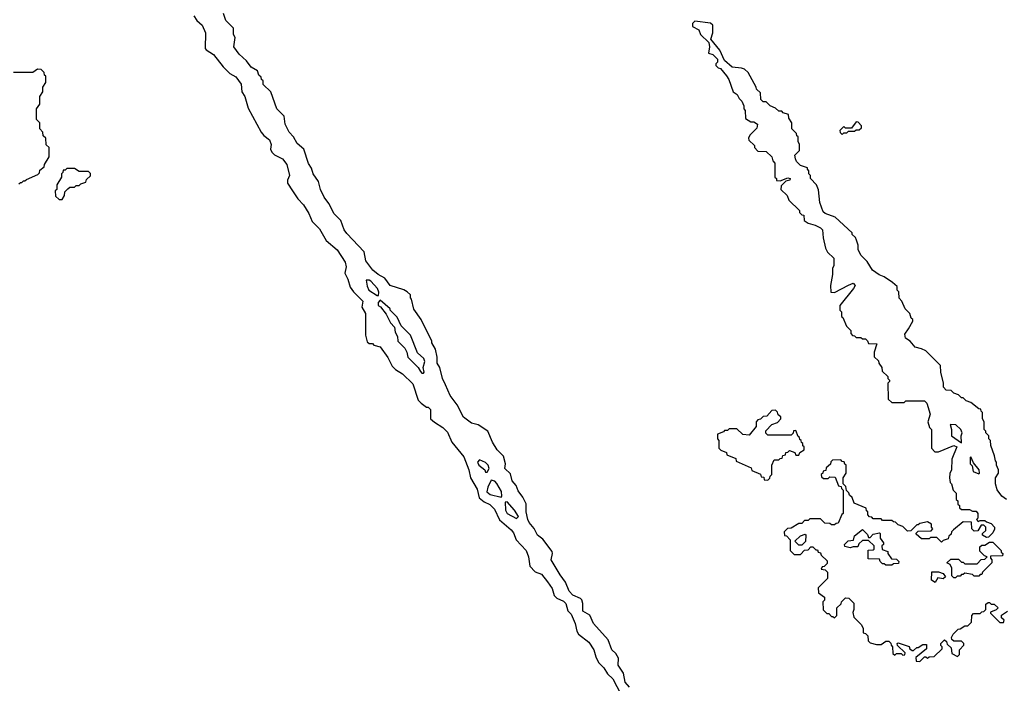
# Model space of a CAD drawing. Extents: x 2889633 to 3052318, y 540750 to 918690.
# Tile 327 of 656: x 2925711 to 2932060, y 764539 to 768820. Entities that reach past the tile are written whole.
import ezdxf

# ---------------------------------------------------------------- set-up
doc = ezdxf.new("R2010")
doc.units = 0

msp = doc.modelspace()

# ---------------------------------------------------------------- linework, layer by layer
at = {"layer": '0CON02XD'}
for points in [[(2926833.9, 768843.9), (2926852.5, 768815), (2926886.7, 768785), (2926910, 768735), (2926907.5, 768635), (2926912.5, 768625), (2926960, 768595), (2927022.5, 768515), (2927065, 768472.5), (2927105, 768451.2), (2927138.8, 768405), (2927143.6, 768353.6), (2927162.5, 768325), (2927185, 768250), (2927267.5, 768095), (2927285, 768072.5), (2927322.5, 768045), (2927332.5, 768015), (2927327.5, 767985), (2927337.5, 767965), (2927355, 767947.5), (2927405, 767922.5), (2927433.8, 767885), (2927450, 767815), (2927437.5, 767785), (2927437.5, 767765), (2927470, 767715), (2927503.6, 767663.6), (2927540, 767625), (2927575, 767570), (2927597, 767517), (2927645, 767470), (2927687.5, 767395), (2927757.5, 767335), (2927810, 767255), (2927816.7, 767225), (2927807.5, 767185), (2927827.5, 767145), (2927842.5, 767095), (2927863.6, 767063.6), (2927922.5, 767005), (2927917.5, 766965), (2927940, 766925), (2927940, 766785), (2927951.7, 766741.7), (2927965, 766730), (2927985, 766730), (2927995, 766720), (2928035, 766710), (2928085, 766640), (2928113.6, 766583.6), (2928135, 766562.5), (2928180, 766535), (2928245, 766470), (2928280, 766365), (2928300, 766345), (2928335, 766320), (2928345, 766320), (2928360, 766305), (2928360, 766245), (2928385, 766222.5), (2928439.3, 766189.3), (2928469.3, 766159.3), (2928497.5, 766095), (2928575, 766000), (2928606.7, 765915), (2928617.5, 765865), (2928661.7, 765791.7), (2928673.3, 765735), (2928705, 765710), (2928743, 765693), (2928773, 765663), (2928805, 765592.5), (2928879.3, 765529.3), (2928895, 765510), (2928912.5, 765465), (2928977.5, 765395), (2928992.5, 765355), (2929000, 765295), (2929035, 765257.5), (2929075, 765242.5), (2929114, 765194), (2929145, 765150), (2929157.5, 765105), (2929175, 765087.5), (2929218.3, 765068.3), (2929233.6, 765053.6), (2929246.4, 765006.4), (2929267.5, 764985), (2929293.3, 764925), (2929303.3, 764875), (2929313.3, 764855), (2929380, 764805), (2929413.9, 764753.9), (2929425, 764710), (2929443.9, 764673.9), (2929478.3, 764638.3), (2929500.5, 764600.5), (2929535, 764567.5), (2929587.7, 764467.7)], [(2929644.1, 764514.1), (2929616, 764545), (2929603.9, 764603.9), (2929570, 764655), (2929571.7, 764701.7), (2929555, 764730), (2929530, 764755), (2929505, 764820), (2929410, 764925), (2929388.3, 764978.3), (2929342.5, 765005), (2929343, 765053), (2929336.1, 765076.1), (2929326.1, 765086.1), (2929277, 765107), (2929255, 765132.5), (2929231.2, 765191.2), (2929195, 765237.5), (2929137.5, 765335), (2929147.5, 765375), (2929145, 765390), (2929085, 765467.5), (2929050, 765495), (2929027.3, 765537.3), (2928996.7, 765575), (2928986.7, 765595), (2928976.7, 765645), (2928976.4, 765696.4), (2928955, 765740), (2928925, 765780), (2928912.5, 765815), (2928887.5, 765845), (2928875, 765890), (2928840, 765925), (2928842.5, 765955), (2928830, 766005), (2928790, 766045), (2928760, 766095), (2928730, 766165), (2928666.7, 766206.7), (2928625, 766217.5), (2928573.3, 766255), (2928532.5, 766335), (2928486.7, 766395), (2928456.7, 766465), (2928437.5, 766505), (2928420, 766575), (2928403.6, 766603.6), (2928403, 766643), (2928392.5, 766695), (2928367.5, 766735), (2928367.5, 766745), (2928300, 766885), (2928253, 766953), (2928237, 767017), (2928230, 767025), (2928230, 767045), (2928210, 767065), (2928187, 767077), (2928100, 767105), (2928065, 767152.5), (2928022.5, 767175), (2927987.5, 767205), (2927943.3, 767265), (2927933, 767323), (2927819.5, 767439.5), (2927803.8, 767465), (2927781.2, 767525), (2927737.7, 767567.7), (2927703.3, 767635), (2927673.3, 767675), (2927650, 767725), (2927636.7, 767775), (2927602.5, 767825), (2927591.7, 767861.7), (2927573, 767893), (2927542.5, 767985), (2927500.7, 768020.7), (2927477.5, 768065), (2927447.5, 768095), (2927422.5, 768145), (2927417, 768197), (2927370, 768245), (2927330, 768355), (2927281.7, 768401.7), (2927280, 768425), (2927270, 768435), (2927268.3, 768448.3), (2927253, 768463), (2927245, 768490), (2927203.6, 768513.6), (2927172.5, 768555), (2927127, 768597), (2927092.5, 768645), (2927100, 768705), (2927090, 768725), (2927090, 768765), (2927040, 768815), (2927025, 768860)], [(2931997, 766007), (2931973, 766073), (2931970, 766105), (2931960, 766115), (2931960, 766135), (2931940, 766155), (2931940, 766165), (2931930, 766175), (2931930, 766225), (2931920, 766245), (2931920, 766285), (2931910, 766295), (2931908.3, 766308.3), (2931895, 766310), (2931845, 766350), (2931815, 766360), (2931795, 766380), (2931785, 766380), (2931765, 766400), (2931735, 766410), (2931717, 766427), (2931685, 766430), (2931668.3, 766448.3), (2931667.5, 766475), (2931650, 766545), (2931648.3, 766588.3), (2931553, 766683), (2931525, 766697.5), (2931485, 766707.5), (2931452.5, 766745), (2931422.5, 766765), (2931418.3, 766791.7), (2931442.5, 766825), (2931470, 766875), (2931470, 766885), (2931460, 766895), (2931450, 766925), (2931420, 766955), (2931400, 767005), (2931383, 767023), (2931380, 767065), (2931370, 767075), (2931368.3, 767098.3), (2931340, 767125), (2931285, 767160), (2931253, 767173), (2931210, 767205), (2931175, 767260), (2931135, 767300), (2931118.3, 767338.3), (2931117.5, 767365), (2931107, 767397), (2931100, 767415), (2931080, 767435), (2931080, 767445), (2930970, 767545), (2930905, 767570), (2930891.2, 767581.2), (2930870.7, 767640.7), (2930861.7, 767721.7), (2930850, 767755), (2930810, 767795), (2930810, 767815), (2930800, 767825), (2930800, 767845), (2930790, 767855), (2930790, 767865), (2930745, 767880), (2930720, 767905), (2930713, 767923), (2930710, 767945), (2930740, 767975), (2930740, 768015), (2930730, 768035), (2930730, 768065), (2930721.7, 768071.7), (2930720, 768085), (2930690, 768115), (2930690, 768155), (2930670, 768185), (2930668.3, 768208.3), (2930635, 768220), (2930625, 768230), (2930605, 768230), (2930585, 768250), (2930550, 768265), (2930525, 768290), (2930505, 768290), (2930490, 768305), (2930487, 768347), (2930461.7, 768371.7), (2930460, 768385), (2930408.3, 768478.3), (2930385, 768500), (2930365, 768507.5), (2930305, 768513.3), (2930256.4, 768556.4), (2930225, 768622.5), (2930167.5, 768695), (2930180, 768735), (2930180, 768785), (2930165, 768797.5), (2930065, 768810), (2930050, 768795), (2930050, 768775), (2930090, 768755), (2930100, 768725), (2930153.6, 768673.6), (2930160, 768645), (2930152.5, 768605), (2930180, 768595), (2930210, 768565), (2930210, 768545), (2930200, 768535), (2930200, 768525), (2930215, 768510), (2930230, 768505), (2930268.3, 768458.3), (2930283.3, 768435), (2930312.5, 768355), (2930336.4, 768336.4), (2930350.7, 768310.7), (2930367.5, 768295), (2930380, 768265), (2930380, 768245), (2930390, 768235), (2930391.7, 768181.7), (2930425, 768160), (2930445, 768160), (2930467.5, 768145), (2930465, 768120), (2930420, 768075), (2930410, 768055), (2930411.7, 768041.7), (2930448.3, 768008.3), (2930450, 767995), (2930471.7, 767971.7), (2930525, 767970), (2930560, 767935), (2930568.3, 767908.3), (2930580, 767895), (2930580, 767805), (2930590, 767795), (2930591.7, 767781.7), (2930615, 767780), (2930665, 767800), (2930680, 767795), (2930676.4, 767783.6), (2930651.7, 767778.3), (2930621.7, 767748.3), (2930620, 767725), (2930660, 767685), (2930670, 767655), (2930738.3, 767588.3), (2930740, 767575), (2930755, 767560), (2930768.3, 767558.3), (2930770, 767525), (2930795, 767507.5), (2930840, 767495), (2930875, 767477.5), (2930887.5, 767465), (2930891.7, 767411.7), (2930906.7, 767345), (2930920.7, 767320.7), (2930961.7, 767281.7), (2930960, 767235), (2930952.5, 767215), (2930952.5, 767175), (2930940, 767105), (2930941.7, 767061.7), (2930965, 767060), (2931055, 767107.5), (2931085, 767120), (2931097.5, 767105), (2931087.5, 767085), (2931000, 766975), (2931000, 766945), (2931010, 766935), (2931010, 766905), (2931018.3, 766898.3), (2931041.7, 766841.7), (2931070, 766815), (2931070, 766795), (2931081.7, 766781.7), (2931095, 766780), (2931105, 766770), (2931135, 766770), (2931145, 766760), (2931165, 766760), (2931178.3, 766748.3), (2931185, 766730), (2931238.3, 766728.3), (2931220, 766675), (2931220, 766645), (2931248.3, 766618.3), (2931250, 766605), (2931270, 766575), (2931271.7, 766551.7), (2931308.3, 766518.3), (2931310, 766505), (2931320, 766495), (2931320, 766485), (2931310, 766475), (2931311.7, 766371.7), (2931335, 766350), (2931415, 766350), (2931425, 766360), (2931545, 766360), (2931560, 766345), (2931582.5, 766275), (2931567.5, 766225), (2931578.3, 766188.3), (2931590, 766175), (2931590, 766055), (2931613, 766033), (2931635, 766032.5), (2931735, 766073.8), (2931753.3, 766065), (2931722.5, 765985), (2931720, 765915), (2931708.3, 765891.7), (2931707.5, 765865), (2931710, 765835), (2931720, 765825), (2931730, 765785), (2931750, 765765), (2931750, 765725), (2931760, 765715), (2931760, 765695), (2931770, 765685), (2931771.7, 765671.7), (2931785, 765660), (2931835, 765660), (2931855, 765650), (2931878.3, 765648.3), (2931890, 765635), (2931890, 765605), (2931880, 765595), (2931891.7, 765581.7), (2931905, 765590), (2931935, 765590), (2931945, 765580), (2931975, 765570), (2931997, 765547), (2931997, 765533), (2931985, 765510), (2931958.3, 765481.7), (2931945, 765480), (2931920, 765495), (2931920, 765505), (2931940, 765525), (2931940, 765545), (2931928.3, 765558.3), (2931911.7, 765558.3), (2931888.3, 765521.7), (2931865, 765520), (2931850, 765535), (2931848.3, 765578.3), (2931795, 765580), (2931731.7, 765528.3), (2931720, 765515), (2931718.3, 765501.7), (2931701.7, 765488.3), (2931698.3, 765471.7), (2931665, 765460), (2931655, 765450), (2931625, 765480), (2931585, 765480), (2931575, 765470), (2931525, 765470), (2931491.7, 765501.7), (2931491.7, 765508.3), (2931505, 765520), (2931588.3, 765521.7), (2931600, 765535), (2931590, 765545), (2931590, 765565), (2931565, 765580), (2931515, 765570), (2931505, 765560), (2931495, 765560), (2931458.3, 765521.7), (2931435, 765520), (2931405, 765550), (2931375, 765560), (2931358.3, 765578.3), (2931345, 765580), (2931335, 765590), (2931275, 765590), (2931265, 765600), (2931215, 765600), (2931205, 765610), (2931191.7, 765611.7), (2931180, 765625), (2931180, 765645), (2931171.7, 765651.7), (2931168.3, 765668.3), (2931091.7, 765701.7), (2931078.3, 765738.3), (2931061.7, 765751.7), (2931058.3, 765768.3), (2931041.7, 765781.7), (2931038.3, 765808.3), (2931020, 765825), (2931020, 765865), (2931040, 765895), (2931040, 765945), (2931031.7, 765951.7), (2931028.3, 765968.3), (2931015, 765970), (2931005, 765980), (2930951.7, 765978.3), (2930941.7, 765968.3), (2930938.3, 765951.7), (2930911.7, 765928.3), (2930908.3, 765911.7), (2930891.7, 765908.3), (2930890, 765895), (2930880, 765885), (2930881.7, 765871.7), (2930895, 765860), (2930925, 765860), (2930935, 765870), (2930968.3, 765868.3), (2930991.7, 765811.7), (2931008.3, 765808.3), (2931010, 765795), (2931020, 765785), (2931020, 765635), (2931011.7, 765628.3), (2930988.3, 765571.7), (2930975, 765570), (2930965, 765560), (2930945, 765560), (2930935, 765570), (2930901.7, 765571.7), (2930875, 765600), (2930805, 765600), (2930795, 765590), (2930771.7, 765588.3), (2930755, 765570), (2930735, 765570), (2930685, 765540), (2930661.7, 765538.3), (2930640, 765515), (2930641.7, 765491.7), (2930655, 765490), (2930680, 765465), (2930680, 765395), (2930705, 765370), (2930745, 765370), (2930771.7, 765398.3), (2930795, 765400), (2930811.7, 765418.3), (2930825, 765420), (2930845, 765400), (2930855, 765400), (2930860, 765385), (2930875, 765380), (2930880, 765365), (2930918.3, 765328.3), (2930918.3, 765311.7), (2930898.3, 765291.7), (2930885, 765290), (2930880, 765275), (2930905, 765270), (2930920, 765255), (2930920, 765215), (2930860, 765155), (2930861.7, 765121.7), (2930900, 765095), (2930900, 765075), (2930890, 765065), (2930891.7, 765011.7), (2930915, 764990), (2930928.3, 764988.3), (2930945, 764970), (2930955, 764970), (2930965, 764960), (2930980, 764975), (2930980, 765025), (2931008.3, 765051.7), (2931010, 765065), (2931035, 765090), (2931057, 765087), (2931090, 765055), (2931090, 765015), (2931082.5, 764995), (2931090, 764965), (2931137, 764917), (2931150, 764895), (2931150, 764865), (2931165, 764860), (2931180, 764845), (2931181.7, 764811.7), (2931195, 764800), (2931235, 764790), (2931265, 764790), (2931295, 764810), (2931315, 764810), (2931328.3, 764798.3), (2931330, 764785), (2931340, 764775), (2931341.7, 764731.7), (2931355, 764720), (2931365, 764730), (2931395, 764730), (2931405, 764720)], [(2925705, 767760), (2925715, 767770), (2925725, 767770), (2925735, 767780), (2925745, 767780), (2925755, 767790), (2925828.3, 767821.7), (2925838.3, 767831.7), (2925841.7, 767848.3), (2925868.3, 767871.7), (2925870, 767885), (2925900, 767935), (2925900, 767995), (2925881.7, 768011.7), (2925880, 768055), (2925861.7, 768071.7), (2925860, 768095), (2925840, 768115), (2925840, 768155), (2925820, 768175), (2925820, 768245), (2925840, 768275), (2925840, 768325), (2925860, 768355), (2925860, 768385), (2925880, 768415), (2925880, 768455), (2925871.7, 768461.7), (2925868.3, 768478.3), (2925848.3, 768498.3), (2925825, 768500), (2925795, 768480), (2925671.7, 768478.3)], [(2931015, 768080), (2931025, 768090), (2931045, 768090), (2931055, 768100), (2931095, 768100), (2931105, 768110), (2931125, 768110), (2931138.3, 768121.7), (2931140, 768135), (2931118.3, 768158.3), (2931105, 768160), (2931075, 768120), (2931035, 768120), (2931025, 768130), (2931000, 768105), (2931001.7, 768091.7), (2931015, 768080)], [(2925985, 767660), (2926000, 767685), (2926001.7, 767708.3), (2926021.7, 767728.3), (2926035, 767740), (2926065, 767740), (2926075, 767750), (2926095, 767750), (2926105, 767760), (2926138.3, 767771.7), (2926141.7, 767788.3), (2926168.3, 767811.7), (2926168.3, 767828.3), (2926155, 767840), (2926095, 767840), (2926065, 767860), (2926015, 767860), (2926005, 767850), (2925991.7, 767848.3), (2925990, 767835), (2925980, 767825), (2925980, 767805), (2925950, 767755), (2925950, 767725), (2925940, 767715), (2925941.7, 767681.7), (2925965, 767660), (2925985, 767660)], [(2928025, 767040), (2928027, 767063), (2928017.5, 767085), (2927975, 767132.5), (2927965, 767140), (2927945, 767140), (2927950.7, 767100.7), (2927962.5, 767075), (2928015, 767040), (2928025, 767040)], [(2928315, 766540), (2928320, 766545), (2928312.5, 766575), (2928322.5, 766615), (2928317.5, 766635), (2928275, 766670), (2928230, 766785), (2928170, 766845), (2928145, 766900), (2928100, 766945), (2928100, 766955), (2928035, 767010), (2928022.5, 766995), (2928022.5, 766975), (2928036.7, 766966.7), (2928075, 766920), (2928102.5, 766865), (2928127, 766837), (2928133, 766803), (2928147, 766777), (2928150, 766745), (2928195, 766700), (2928207.5, 766675), (2928213.6, 766643.6), (2928280, 766575), (2928295, 766550), (2928305, 766540), (2928315, 766540)], [(2930535, 765850), (2930548.3, 765861.7), (2930550, 765875), (2930560, 765885), (2930560, 765945), (2930575, 765980), (2930605, 765980), (2930615, 765990), (2930628.3, 765991.7), (2930631.7, 766008.3), (2930648.3, 766011.7), (2930651.7, 766028.3), (2930665, 766030), (2930675, 766040), (2930708.3, 766028.3), (2930715, 766010), (2930735, 766010), (2930741.7, 766028.3), (2930770, 766045), (2930770, 766065), (2930761.7, 766071.7), (2930760, 766085), (2930751.7, 766091.7), (2930750, 766105), (2930741.7, 766111.7), (2930740, 766125), (2930731.7, 766131.7), (2930715, 766170), (2930701.7, 766168.3), (2930698.3, 766151.7), (2930685, 766140), (2930535, 766140), (2930521.7, 766151.7), (2930521.7, 766168.3), (2930561.7, 766208.3), (2930598.3, 766221.7), (2930620, 766245), (2930618.3, 766258.3), (2930601.7, 766271.7), (2930598.3, 766288.3), (2930585, 766300), (2930561.7, 766298.3), (2930528.3, 766261.7), (2930505, 766260), (2930488.3, 766241.7), (2930471.7, 766238.3), (2930460, 766225), (2930460, 766195), (2930415, 766140), (2930373, 766143), (2930335, 766180), (2930285, 766180), (2930275, 766170), (2930255, 766170), (2930248.3, 766161.7), (2930210, 766145), (2930210, 766115), (2930220, 766105), (2930220, 766055), (2930231.7, 766041.7), (2930268.3, 766028.3), (2930271.7, 766011.7), (2930328.3, 765988.3), (2930331.7, 765971.7), (2930428.3, 765928.3), (2930431.7, 765911.7), (2930488.3, 765888.3), (2930491.7, 765871.7), (2930508.3, 765868.3), (2930511.7, 765851.7), (2930535, 765850)], [(2931785, 766090), (2931782.5, 766135), (2931787.5, 766155), (2931780, 766175), (2931747, 766207), (2931711.7, 766208.3), (2931720, 766175), (2931720, 766135), (2931785, 766090)], [(2928725, 765900), (2928737.5, 765925), (2928732.5, 765945), (2928715, 765962.5), (2928675, 765980), (2928663.3, 765965), (2928672.5, 765945), (2928710, 765915), (2928715, 765900), (2928725, 765900)], [(2931895, 765890), (2931900, 765895), (2931897.5, 765915), (2931861.7, 765961.7), (2931845, 766000), (2931840, 765995), (2931840, 765955), (2931851.7, 765941.7), (2931860, 765905), (2931895, 765890)], [(2932073.8, 765723.8), (2932043.3, 765745), (2932015, 765787.5), (2932003.8, 765825), (2932002.5, 765865), (2932022.5, 765895), (2932022.5, 765915), (2932010, 765945), (2932010, 765965), (2932003, 765973), (2931997, 766007)], [(2928815, 765740), (2928820, 765745), (2928817.5, 765775), (2928788, 765828), (2928775, 765842.5), (2928751.7, 765848.3), (2928728.8, 765805), (2928724, 765774), (2928745, 765756.7), (2928815, 765740)], [(2928915, 765602.5), (2928927.5, 765615), (2928902.5, 765655), (2928855, 765710), (2928841.7, 765708.3), (2928843.3, 765655), (2928853.3, 765635), (2928915, 765602.5)], [(2931335, 765300), (2931295, 765300), (2931285, 765310), (2931275, 765310), (2931260, 765325), (2931255, 765340), (2931181.7, 765341.7), (2931181.7, 765398.3), (2931215, 765400), (2931220, 765405), (2931220, 765425), (2931185, 765460), (2931145, 765460), (2931121.7, 765438.3), (2931115, 765420), (2931085, 765420), (2931065, 765412.5), (2931031.7, 765421.7), (2931030, 765435), (2931053, 765457), (2931088.3, 765461.7), (2931095, 765490), (2931145, 765530), (2931178.3, 765498.3), (2931185, 765480), (2931195, 765480), (2931215, 765500), (2931255, 765510), (2931260, 765505), (2931260, 765475), (2931280, 765445), (2931280, 765435), (2931270, 765425), (2931271.7, 765401.7), (2931308.3, 765388.3), (2931310, 765375), (2931331.7, 765341.7), (2931365, 765340), (2931380, 765325), (2931378.3, 765311.7), (2931345, 765310), (2931335, 765300)], [(2930755, 765430), (2930735, 765430), (2930710, 765455), (2930745, 765490), (2930775, 765500), (2930780, 765495), (2930777, 765453), (2930755, 765430)], [(2931745, 765220), (2931735, 765220), (2931721.7, 765231.7), (2931721.7, 765281.7), (2931710, 765305), (2931690, 765315), (2931715, 765340), (2931765, 765340), (2931785, 765320), (2931795, 765320), (2931805, 765310), (2931885, 765310), (2931911.7, 765338.3), (2931935, 765340), (2931950, 765355), (2931931.7, 765361.7), (2931901.7, 765391.7), (2931901.7, 765418.3), (2931915, 765430), (2931935, 765430), (2931965, 765450), (2931985, 765450), (2932040, 765395), (2932040, 765385), (2932050, 765375), (2932048.3, 765361.7), (2931971.7, 765358.3), (2931970, 765345), (2931980, 765335), (2931980, 765315), (2931920, 765255), (2931915, 765240), (2931905, 765240), (2931895, 765230), (2931865, 765230), (2931855, 765240), (2931805, 765250), (2931795, 765240), (2931785, 765240), (2931775, 765230), (2931755, 765230), (2931745, 765220)], [(2931615, 765190), (2931590, 765205), (2931591.7, 765258.3), (2931635, 765257.5), (2931666.4, 765246.4), (2931680, 765225), (2931665, 765212.5), (2931631.7, 765218.3), (2931615, 765190)], [(2931405, 764720), (2931418.3, 764721.7), (2931420, 764735), (2931371.7, 764781.7), (2931370, 764795), (2931375, 764800), (2931447, 764777), (2931451.7, 764761.7), (2931465, 764750), (2931475, 764750), (2931495, 764770), (2931505, 764770), (2931535, 764790), (2931558.3, 764788.3), (2931558.3, 764761.7), (2931490, 764705), (2931491.7, 764681.7), (2931515, 764680), (2931545, 764710), (2931555, 764710), (2931565, 764700), (2931575, 764710), (2931608.3, 764711.7), (2931658.3, 764761.7), (2931660, 764775), (2931651.7, 764781.7), (2931650, 764795), (2931675, 764820), (2931688.3, 764808.3), (2931691.7, 764791.7), (2931718.3, 764768.3), (2931721.7, 764731.7), (2931758.3, 764711.7), (2931770, 764725), (2931770, 764755), (2931800, 764785), (2931800, 764795), (2931785, 764810), (2931735, 764810), (2931721.7, 764821.7), (2931720, 764835), (2931730, 764855), (2931761.7, 764888.3), (2931775, 764890), (2931805, 764910), (2931825, 764910), (2931838.3, 764921.7), (2931847.5, 764932.5), (2931850, 764975), (2931861.7, 764988.3), (2931905, 764990), (2931915, 765000), (2931928.3, 765001.7), (2931940, 765015), (2931941.7, 765048.3), (2931955, 765060), (2931965, 765060), (2931975, 765050), (2931995, 765050), (2932020, 765025), (2932008.3, 765011.7), (2931971.7, 764998.3), (2931971.7, 764991.7), (2932031.7, 764931.7), (2932055, 764930), (2932060, 764945), (2932041.7, 764961.7), (2932041.7, 764978.3), (2932080, 765005)]]:
    msp.add_lwpolyline(points, dxfattribs=at)

doc.saveas('drawing.dxf')
